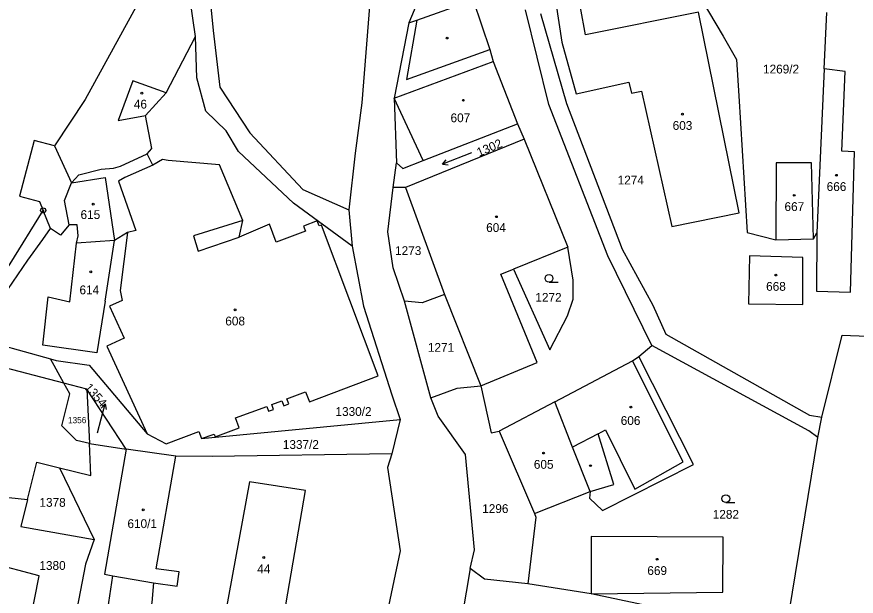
# Model space of a CAD drawing. Extents: x -680203 to -673936, y -1102717 to -1093650.
# Drawn here: x -677208.2 to -677046.4, y -1096019.3 to -1095907.6 of the extents above; entities that cross this region are included whole.
import ezdxf

# ---------------------------------------------------------------- set-up
doc = ezdxf.new("R2010")
doc.units = 0
for name, color, linetype in [('_Ideová část', 7, 'Continuous'), ('_Řešené území', 7, 'Continuous'), ('SOxx02xx_Koleje_param další_Popis10', 7, 'Continuous'), ('SOxx02xx_Staničení_Popis10', 7, 'Continuous'), ('SOxxxxxx_Koleje_hlavní_body_Popis10', 7, 'Continuous'), ('SOxxxxxx_Koleje_param další_Popis10', 7, 'Continuous'), ('SOxxxxxx_Osa_bod_P', 7, 'Continuous'), ('SOxxxxxx_Staničení_Popis10', 7, 'Continuous'), ('x_prac', 7, 'Continuous')]:
    doc.layers.add(name, color=color, linetype=linetype)

msp = doc.modelspace()

# ---------------------------------------------------------------- linework, layer by layer
at = {"layer": '_Ideová část'}
msp.add_circle((-677321.69, -1096651.16), 1076.75, dxfattribs=at)
at = {"layer": '_Řešené území'}
msp.add_arc((-668968.6, -1094948.57), 8402.25, 187.102556, 195.801382, dxfattribs=at)
at = {"layer": 'SOxx02xx_Koleje_param další_Popis10'}
for radius in [0.5, 0.0303]:
    msp.add_circle((-677203.12, -1095944.92), radius, dxfattribs=at)
at = {"layer": 'SOxx02xx_Staničení_Popis10'}
for p, q in [((-677191.94, -1095985.11), (-677191.21, -1095982.2)), ((-677191.21, -1095982.2), (-677191.94, -1095983.05)), ((-677191.21, -1095982.2), (-677190.97, -1095983.29)), ((-677192.63, -1095987.8), (-677191.94, -1095985.11))]:
    msp.add_line(p, q, dxfattribs=at)
at = {"layer": 'SOxxxxxx_Koleje_hlavní_body_Popis10'}
for p, q in [((-677120.55, -1095933.85), (-677126.15, -1095936)), ((-677126.15, -1095936), (-677125.42, -1095935.19)), ((-677126.15, -1095936), (-677125.06, -1095936.12)), ((-677105.61, -1095958.78), (-677103.86, -1095958.78)), ((-677071.52, -1096001.25), (-677069.77, -1096001.25))]:
    msp.add_line(p, q, dxfattribs=at)
for centre in [(-677105.61, -1095958.03), (-677071.52, -1096000.5)]:
    msp.add_circle(centre, 0.75, dxfattribs=at)
at = {"layer": 'SOxxxxxx_Koleje_param další_Popis10'}
for centre in [(-677125.25, -1095911.69), (-677184.11, -1095922.32), (-677122.13, -1095923.69), (-677079.9, -1095926.36), (-677050.21, -1095938.15), (-677058.34, -1095942.02), (-677193.48, -1095943.73), (-677115.76, -1095946.14), (-677193.96, -1095956.77), (-677061.88, -1095957.39), (-677166.14, -1095964.08), (-677089.82, -1095982.84), (-677106.66, -1095991.71), (-677097.63, -1095994.14), (-677183.83, -1096002.65), (-677160.62, -1096011.86), (-677084.78, -1096012.19)]:
    msp.add_circle(centre, 0.175, dxfattribs=at)
at = {"layer": 'SOxxxxxx_Staničení_Popis10'}
for p, q in [((-677131.13, -1095908.22), (-677133.12, -1095919.66)), ((-677133.12, -1095919.66), (-677117.01, -1095913.88)), ((-677135.47, -1095923.27), (-677116.4, -1095916.2)), ((-677185.85, -1095919.95), (-677188.69, -1095927.61)), ((-677179.44, -1095922.26), (-677185.85, -1095919.95)), ((-677129.86, -1095935.3), (-677135.47, -1095923.27)), ((-677188.69, -1095927.61), (-677183.4, -1095926.6)), ((-677110.4, -1095931.2), (-677102.02, -1095952.03)), ((-677197.7, -1095939.6), (-677191.2, -1095938.6)), ((-677191.2, -1095938.6), (-677189.4, -1095950.7)), ((-677199, -1095943), (-677197.7, -1095939.6)), ((-677198.1, -1095947.7), (-677199, -1095943)), ((-677164.63, -1095946.84), (-677174.16, -1095949.85)), ((-677174.16, -1095949.85), (-677173.24, -1095952.76)), ((-677173.24, -1095952.76), (-677165.38, -1095950.06)), ((-677198, -1095962.55), (-677196.73, -1095951.22)), ((-677191.2, -1095962.4), (-677189.4, -1095950.7)), ((-677114.91, -1095957.21), (-677112.49, -1095956.24)), ((-677107.88, -1095974.23), (-677114.91, -1095957.21)), ((-677203.2, -1095970.9), (-677202.2, -1095961.6)), ((-677202.2, -1095961.6), (-677198, -1095962.55)), ((-677191.2, -1095962.4), (-677192.8, -1095972.4)), ((-677192.8, -1095972.4), (-677203.2, -1095970.9)), ((-677118.77, -1095978.73), (-677107.88, -1095974.23)), ((-677079.73, -1095993.39), (-677089.52, -1095973.9)), ((-677096.16, -1095988.01), (-677094.72, -1095987.26)), ((-677094.72, -1095987.26), (-677089.05, -1095998.67)), ((-677096.16, -1095988.01), (-677101.08, -1095990.56)), ((-677093.13, -1095997.78), (-677096.16, -1095988.01)), ((-677089.05, -1095998.67), (-677079.73, -1095993.39)), ((-677097.7, -1095999.15), (-677093.13, -1095997.78))]:
    msp.add_line(p, q, dxfattribs=at)
at = {"layer": 'x_prac'}
for p, q in [((-677176.82, -1095890.22), (-677195.04, -1095923.56)), ((-677173.77, -1095911.36), (-677176.82, -1095890.22)), ((-677129.57, -1095901.47), (-677132.61, -1095908.73)), ((-677052.6, -1095917.6), (-677052.06, -1095906.77)), ((-677195.04, -1095923.56), (-677200.98, -1095932.45)), ((-677182, -1095936.2), (-677183.1, -1095934)), ((-677135.66, -1095940.53), (-677135.02, -1095935.75)), ((-677133.3, -1095940.5), (-677135.66, -1095940.53)), ((-677133.3, -1095940.5), (-677125.75, -1095961.12)), ((-677203.82, -1095943.18), (-677203.12, -1095944.92)), ((-677201.7, -1095948.4), (-677203.12, -1095944.92)), ((-677144.19, -1095944.82), (-677143.54, -1095951.81)), ((-677054.6, -1095950.39), (-677053.96, -1095949.23)), ((-677061.91, -1095950.6), (-677054.6, -1095950.39)), ((-677125.75, -1095961.12), (-677118.77, -1095978.73)), ((-677128.4, -1095981.06), (-677133.45, -1095962.43)), ((-677215.65, -1095969.66), (-677201.73, -1095973.53)), ((-677088.33, -1095973.07), (-677085.8, -1095971)), ((-677199.12, -1095978.23), (-677225.13, -1095971.49)), ((-677199.12, -1095978.23), (-677201.73, -1095973.53)), ((-677194.74, -1095979.36), (-677199.12, -1095978.23)), ((-677187.12, -1095990.95), (-677194.74, -1095979.36)), ((-677194.74, -1095979.36), (-677194.22, -1095989.87)), ((-677104.52, -1095981.81), (-677115.22, -1095987.46)), ((-677172.63, -1095988.89), (-677134.31, -1095985.23)), ((-677134.31, -1095985.23), (-677135.94, -1095991.84)), ((-677053.78, -1095988.71), (-677053.04, -1095984.76)), ((-677115.22, -1095987.46), (-677108.41, -1096003.38)), ((-677194.22, -1095989.87), (-677187.12, -1095990.95)), ((-677177.57, -1095992.32), (-677187.12, -1095990.95)), ((-677199.99, -1095994.53), (-677193.31, -1096008.35)), ((-677108.41, -1096003.38), (-677097.7, -1095999.15)), ((-677209.73, -1096000.28), (-677206.15, -1096000.66)), ((-677120.8, -1096013.96), (-677122.68, -1096024.98)), ((-677192.41, -1096032.96), (-677189.7, -1096015.35)), ((-677189.7, -1096015.35), (-677181.85, -1096016.7))]:
    msp.add_line(p, q, dxfattribs=at)
for points in [[(-677172.89, -1095819.92), (-677174.62, -1095859.97), (-677174.56, -1095868.2), (-677170.37, -1095910.22), (-677169.08, -1095921.18), (-677163.28, -1095929.95), (-677153.07, -1095940.88), (-677144.19, -1095944.82)], [(-677124.16, -1095830.26), (-677128.21, -1095862.29), (-677132.7, -1095874.5), (-677136.57, -1095884.91), (-677140, -1095903.07), (-677141.71, -1095924.16), (-677143, -1095933.91), (-677144.19, -1095944.82)], [(-677053.04, -1095984.76), (-677049.09, -1095968.95), (-677044.23, -1095969.15), (-677042.16, -1095897.34)], [(-677077.88, -1095901.44), (-677072.04, -1095911.35), (-677069.46, -1095915.82), (-677069.01, -1095922.82), (-677067.39, -1095949.17), (-677061.91, -1095950.6)], [(-677132.61, -1095908.73), (-677131.13, -1095908.22), (-677120.27, -1095904.38), (-677117.01, -1095913.88), (-677116.4, -1095916.2), (-677111.7, -1095928.2)], [(-677085.8, -1095971), (-677094.27, -1095953.7), (-677105.63, -1095924.52), (-677110.15, -1095906.24)], [(-677104.29, -1095904.88), (-677103.13, -1095912.48), (-677100.36, -1095922.44), (-677090.23, -1095920.17), (-677089.74, -1095922.34), (-677087.79, -1095921.9), (-677081.94, -1095948.02), (-677068.95, -1095945.38), (-677076.81, -1095906.7), (-677098.56, -1095911.05), (-677099.57, -1095905.77)], [(-677107.23, -1095906.96), (-677102.23, -1095924.33), (-677091.49, -1095952.39), (-677085.6, -1095963.2), (-677083.1, -1095968.8), (-677055.4, -1095984.43), (-677053.04, -1095984.76)], [(-677132.61, -1095908.73), (-677135.47, -1095923.27), (-677135.02, -1095935.75)], [(-677183.1, -1095934), (-677182.2, -1095933), (-677183.4, -1095926.6), (-677179.44, -1095922.26), (-677173.77, -1095911.36)], [(-677143.54, -1095951.81), (-677154.9, -1095943.54), (-677165.48, -1095933.55), (-677167.87, -1095929.59), (-677171.75, -1095925.77), (-677173.53, -1095919.37), (-677173.77, -1095911.36)], [(-677053.96, -1095949.23), (-677054.08, -1095960.49), (-677047.47, -1095960.67), (-677046.75, -1095933.61), (-677049.19, -1095933.53), (-677048.51, -1095918.14), (-677052.6, -1095917.6)], [(-677052.6, -1095917.6), (-677053.26, -1095933.4), (-677053.96, -1095949.23)], [(-677135.02, -1095935.75), (-677133.77, -1095936.82), (-677129.86, -1095935.3), (-677111.7, -1095928.2)], [(-677111.7, -1095928.2), (-677110.4, -1095931.2), (-677133.3, -1095940.5)], [(-677200.98, -1095932.45), (-677204.84, -1095931.42), (-677207.68, -1095942.15), (-677203.82, -1095943.18)], [(-677200.98, -1095932.45), (-677197.7, -1095939.6), (-677196.23, -1095938.09), (-677191.94, -1095936.98), (-677189.6, -1095936.8)], [(-677189.6, -1095936.8), (-677188.2, -1095936.4), (-677183.1, -1095934)], [(-677172.63, -1095988.89), (-677170.16, -1095988.07), (-677169.98, -1095988.55), (-677165.37, -1095986.84), (-677166.07, -1095984.94), (-677160.02, -1095982.7), (-677159.67, -1095983.66), (-677158.7, -1095983.3), (-677159.06, -1095982.34), (-677157.14, -1095981.62), (-677156.76, -1095982.63), (-677155.78, -1095982.22), (-677156.13, -1095981.25), (-677152.54, -1095979.92), (-677151.82, -1095981.83), (-677138.54, -1095976.82), (-677149.46, -1095947.74), (-677149.94, -1095947.92), (-677150.3, -1095946.95), (-677152.95, -1095947.94), (-677152.58, -1095948.91), (-677158.19, -1095951.03), (-677159.49, -1095947.58), (-677165.38, -1095950.06), (-677164.63, -1095946.84), (-677169.12, -1095936.11), (-677179.06, -1095935.31), (-677180.16, -1095935.1), (-677182, -1095936.2)], [(-677182, -1095936.2), (-677187.4, -1095938.6), (-677188.6, -1095939.3), (-677185.3, -1095948.81), (-677186.89, -1095949.2)], [(-677054.6, -1095950.39), (-677055.03, -1095935.76), (-677061.8, -1095935.73), (-677061.91, -1095950.6)], [(-677133.45, -1095962.43), (-677135.65, -1095955.98), (-677136.72, -1095949.05), (-677135.66, -1095940.53)], [(-677219.2, -1095967.63), (-677218.1, -1095966.61), (-677213.81, -1095961.6), (-677209.49, -1095955.2), (-677203.12, -1095944.92)], [(-677215.65, -1095969.66), (-677213.87, -1095965.83), (-677206.1, -1095954.5), (-677203.18, -1095950.53), (-677201.7, -1095948.4)], [(-677186.89, -1095949.2), (-677189.4, -1095950.7), (-677196.73, -1095951.22), (-677196.4, -1095949.8), (-677196.6, -1095947.7), (-677198.1, -1095947.7), (-677199.81, -1095949.71), (-677201.7, -1095948.4)], [(-677186.89, -1095949.2), (-677188.29, -1095960.37), (-677187.88, -1095962.29), (-677190.33, -1095963.41), (-677187.5, -1095969.57), (-677190.86, -1095971.12), (-677183.11, -1095987.99)], [(-677143.54, -1095951.81), (-677141.36, -1095963.41), (-677135.94, -1095980.49), (-677134.31, -1095985.23)], [(-677100.94, -1095962.04), (-677100.94, -1095958.35), (-677102.02, -1095952.03), (-677112.49, -1095956.24), (-677105.49, -1095971.82), (-677102.06, -1095965.23), (-677100.94, -1095962.04)], [(-677067.18, -1095962.94), (-677056.67, -1095963.06), (-677056.66, -1095954), (-677066.98, -1095953.67), (-677067.18, -1095962.94)], [(-677125.75, -1095961.12), (-677130.04, -1095962.76), (-677133.45, -1095962.43)], [(-677053.78, -1095988.71), (-677055.56, -1095987.44), (-677085.8, -1095971)], [(-677201.73, -1095973.53), (-677200.62, -1095973.84), (-677194.29, -1095974.77), (-677183.11, -1095987.99)], [(-677104.52, -1095981.81), (-677089.52, -1095973.9), (-677088.33, -1095973.07)], [(-677097.7, -1095999.15), (-677097.79, -1096000.42), (-677095.29, -1096002.78), (-677077.76, -1095993.93), (-677088.33, -1095973.07)], [(-677194.22, -1095989.87), (-677196.72, -1095989.31), (-677199.55, -1095986.44), (-677197.98, -1095980.27), (-677199.12, -1095978.23)], [(-677128.4, -1095981.06), (-677123.34, -1095979.18), (-677118.77, -1095978.73)], [(-677118.77, -1095978.73), (-677116.8, -1095987.79), (-677115.22, -1095987.46)], [(-677120.8, -1096013.96), (-677119.98, -1096010.35), (-677121.74, -1095992), (-677126.96, -1095984.59), (-677128.4, -1095981.06)], [(-677097.7, -1095999.15), (-677101.08, -1095990.56), (-677104.52, -1095981.81)], [(-677183.11, -1095987.99), (-677179.43, -1095989.91), (-677173.12, -1095987.56), (-677172.63, -1095988.89)], [(-677059.41, -1096026.9), (-677059.35, -1096022.47), (-677053.78, -1095988.71)], [(-677199.99, -1095994.53), (-677193.92, -1095996.03), (-677194.22, -1095989.87)], [(-677187.12, -1095990.95), (-677191.28, -1096015.09), (-677189.7, -1096015.35)], [(-677135.94, -1095991.84), (-677170.54, -1095992.38), (-677177.57, -1095992.32)], [(-677135.94, -1095991.84), (-677136.77, -1095994.47), (-677134.29, -1096010.55), (-677139.28, -1096034), (-677165.4, -1096075.43)], [(-677206.15, -1096000.66), (-677204.37, -1095993.45), (-677199.99, -1095994.53)], [(-677181.85, -1096016.7), (-677177.27, -1096017.39), (-677176.93, -1096014.58), (-677181.38, -1096014.04), (-677177.57, -1095992.32)], [(-677157.68, -1096028.83), (-677152.57, -1095998.91), (-677163.37, -1095997.24), (-677168.74, -1096026.68), (-677157.68, -1096028.83)], [(-677205.23, -1096028.99), (-677206.51, -1096028.77), (-677203.9, -1096015.41), (-677213.17, -1096012.97), (-677212.49, -1096003.14), (-677209.73, -1096000.28)], [(-677206.15, -1096000.66), (-677207.44, -1096005.89), (-677193.31, -1096008.35)], [(-677108.41, -1096003.38), (-677108.17, -1096004.06), (-677109.67, -1096016.94)], [(-677193.31, -1096008.35), (-677194.99, -1096013.16), (-677198.26, -1096030.19), (-677205.23, -1096028.99)], [(-677072.08, -1096018.54), (-677072.03, -1096007.94), (-677097.48, -1096007.82), (-677097.52, -1096018.87), (-677072.08, -1096018.54)], [(-677109.67, -1096016.94), (-677118.03, -1096016.05), (-677120.8, -1096013.96)], [(-677181.85, -1096016.7), (-677182.2, -1096020.51), (-677183.37, -1096026.63)], [(-677059.41, -1096026.9), (-677061.36, -1096026.49), (-677097.52, -1096018.87), (-677109.67, -1096016.94)]]:
    msp.add_lwpolyline(points, dxfattribs=at)

# ---------------------------------------------------------------- texts
at = {"layer": 'SOxxxxxx_Osa_bod_P'}
for s, height, p in [('1269/2', 1.7, (-677064.36, -1095918.52)), ('46', 1.7, (-677185.65, -1095925.28)), ('607', 1.7, (-677124.6, -1095927.92)), ('603', 1.7, (-677081.78, -1095929.39)), ('1274', 1.7, (-677092.38, -1095939.92)), ('666', 1.7, (-677052.09, -1095941.18)), ('667', 1.7, (-677060.22, -1095945.04)), ('615', 1.7, (-677195.93, -1095946.58)), ('604', 1.7, (-677117.73, -1095949.08)), ('1273', 1.7, (-677135.29, -1095953.53)), ('614', 1.7, (-677196.13, -1095961.1)), ('668', 1.7, (-677063.76, -1095960.42)), ('1272', 1.7, (-677108.25, -1095962.54)), ('608', 1.7, (-677168.02, -1095967.1)), ('1271', 1.7, (-677128.97, -1095972.19)), ('1330/2', 1.7, (-677146.78, -1095984.55)), ('1356', 1.19, (-677198.35, -1095985.95)), ('606', 1.7, (-677091.79, -1095986.29)), ('1337/2', 1.7, (-677156.93, -1095990.91)), ('605', 1.7, (-677108.54, -1095994.74)), ('1378', 1.7, (-677203.85, -1096002.07)), ('1296', 1.7, (-677118.5, -1096003.27)), ('1282', 1.7, (-677074.05, -1096004.38)), ('610/1', 1.7, (-677186.89, -1096006.17)), ('1380', 1.7, (-677203.86, -1096014.24)), ('44', 1.7, (-677161.87, -1096014.89)), ('669', 1.7, (-677086.66, -1096015.22))]:
    msp.add_text(s, height=height, dxfattribs=at).set_placement(p)
for s, rotation, p in [('1302', 23, (-677119.11, -1095934.61)), ('1354', 311, (-677195.29, -1095979.17))]:
    msp.add_text(s, height=1.7, rotation=rotation, dxfattribs=at).set_placement(p)

doc.saveas('drawing.dxf')
